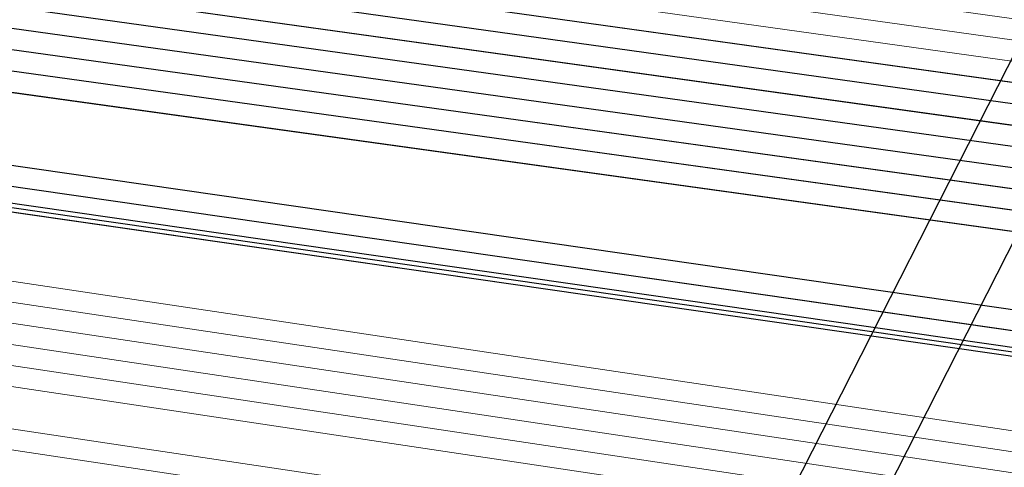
# Model space of a CAD drawing. Header units: metres. Extents: x -502 to 161, y -108 to 174.
# Tile 310 of 656: x -172.07 to -169.73, y -32.37 to -31.31. Entities that reach past the tile are written whole.
import ezdxf

# ---------------------------------------------------------------- set-up
doc = ezdxf.new("R2010")
doc.units = ezdxf.units.M
doc.header["$LTSCALE"] = 0.1
doc.linetypes.add('125', pattern=[101.6, 100.001, -1.599])
for name, color, linetype in [('BRI31-005.05-5p02-Koordinierung Lageplan 4. BA ZOB West 2022-06-15', 7, 'Continuous'), ('BRI31-005.06-5f07-Koordinierung Lageplan 4. BA ZOB Fernbusbahnh', 7, 'Continuous'), ('BRI32-005.02-5f05-Koordinierung Schemaplan 4 BA ZOB Teilbereich', 7, 'Continuous'), ('BRI32-005.03-5f06-Koordinierung Schemaplan 4 BA ZOB Teilbereich 2 Ost - Bahnhofsallee 2023-01-21', 7, 'Continuous')]:
    doc.layers.add(name, color=color, linetype=linetype)

msp = doc.modelspace()

# ---------------------------------------------------------------- linework, layer by layer
at = {"layer": 'BRI31-005.05-5p02-Koordinierung Lageplan 4. BA ZOB West 2022-06-15', "color": 7, "linetype": '125', "lineweight": 18, "transparency": 33554687}
for p, q in [((-167.4621, -26.9782), (-174.0792, -39.9901)), ((-167.2606, -27.0231), (-173.9009, -40.0807))]:
    msp.add_line(p, q, dxfattribs=at)
at = {"layer": 'BRI31-005.05-5p02-Koordinierung Lageplan 4. BA ZOB West 2022-06-15', "color": 7, "linetype": 'Continuous', "lineweight": 25, "transparency": 33554687}
for p, q in [((-167.4621, -26.9782), (-174.0792, -39.9901)), ((-167.2606, -27.0231), (-173.9009, -40.0807))]:
    msp.add_line(p, q, dxfattribs=at)
at = {"layer": 'BRI31-005.05-5p02-Koordinierung Lageplan 4. BA ZOB West 2022-06-15', "color": 7, "linetype": 'Continuous', "lineweight": 18, "transparency": 33554687}
for p, q in [((-167.4621, -26.9782), (-174.0792, -39.9901)), ((-167.2606, -27.0231), (-173.9009, -40.0807))]:
    msp.add_line(p, q, dxfattribs=at)
at = {"layer": 'BRI31-005.05-5p02-Koordinierung Lageplan 4. BA ZOB West 2022-06-15', "color": 250, "linetype": 'Continuous', "lineweight": 25, "true_color": 0x333333, "transparency": 33554687, "flags": 128}
for points in [[(-179.1357, -29.7394), (-178.2047, -29.9074), (-176.5237, -30.3244), (-174.8367, -30.8434), (-162.8247, -32.5154), (-157.1227, -33.4214), (-150.6707, -32.1644), (-150.3757, -32.1054), (-126.7397, -27.5954), (-121.8107, -26.6854), (-104.5117, -23.3154), (-93.6067, -21.1744), (-88.8337, -20.4444), (-81.6527, -19.0944), (-75.3827, -18.1294), (-69.6317, -17.1894), (-64.2647, -16.2324), (-63.2977, -15.6984), (-62.6077, -15.0894), (-62.1947, -14.8414), (-59.6597, -14.3864), (-59.3767, -14.3364), (-55.6447, -13.7064)], [(-55.6367, -13.7554), (-59.3687, -14.3854), (-59.6507, -14.4354), (-62.1767, -14.8894), (-62.5777, -15.1304), (-63.2687, -15.7394), (-64.2477, -16.2804), (-69.6237, -17.2384), (-75.3737, -18.1784), (-81.6437, -19.1434), (-88.8257, -20.4934), (-93.5977, -21.2234), (-104.5017, -23.3644), (-121.8007, -26.7344), (-126.7307, -27.6444), (-150.3667, -32.1544), (-150.6607, -32.2134), (-157.1217, -33.4724), (-162.8317, -32.5644), (-174.8437, -30.8934), (-176.5357, -30.3734), (-178.2147, -29.9564), (-179.1357, -29.7904)], [(-55.6287, -13.8044), (-59.3607, -14.4344), (-59.6427, -14.4844), (-62.1587, -14.9374), (-62.5477, -15.1714), (-63.2397, -15.7804), (-64.2307, -16.3284), (-69.6157, -17.2874), (-75.3647, -18.2274), (-81.6347, -19.1924), (-88.8177, -20.5424), (-93.5887, -21.2724), (-104.4917, -23.4134), (-121.7907, -26.7834), (-126.7217, -27.6934), (-150.3577, -32.2034), (-150.6507, -32.2624), (-157.1207, -33.5234), (-162.8387, -32.6134), (-174.8507, -30.9434), (-176.5477, -30.4224), (-178.2247, -30.0054), (-179.1357, -29.8414)], [(-55.6207, -13.8534), (-59.3527, -14.4834), (-59.6277, -14.5324), (-62.1407, -14.9854), (-62.5177, -15.2124), (-63.2107, -15.8214), (-64.2137, -16.3764), (-69.6077, -17.3364), (-75.3557, -18.2764), (-81.6257, -19.2414), (-88.8097, -20.5914), (-93.5797, -21.3214), (-104.4817, -23.4624), (-121.7807, -26.8324), (-126.7127, -27.7424), (-150.3487, -32.2524), (-150.6407, -32.3114), (-157.1197, -33.5744), (-162.8457, -32.6624), (-174.8577, -30.9934), (-176.5597, -30.4714), (-178.2347, -30.0544), (-179.1357, -29.8924)], [(-55.6127, -13.9024), (-59.3447, -14.5324), (-59.6247, -14.5824), (-62.1227, -15.0334), (-62.4877, -15.2534), (-63.1817, -15.8624), (-64.1967, -16.4244), (-69.5997, -17.3854), (-75.3467, -18.3254), (-81.6167, -19.2904), (-88.8017, -20.6404), (-93.5707, -21.3704), (-104.4717, -23.5114), (-121.7707, -26.8814), (-126.7037, -27.7914), (-150.3397, -32.3014), (-150.6307, -32.3604), (-157.1187, -33.6254), (-162.8527, -32.7114), (-174.8647, -31.0434), (-176.5717, -30.5204), (-178.2447, -30.1034), (-179.1357, -29.9434)], [(-55.6047, -13.9514), (-59.3367, -14.5814), (-62.1047, -15.0814), (-62.4577, -15.2944), (-63.1527, -15.9034), (-64.1797, -16.4724), (-69.5917, -17.4344), (-75.3377, -18.3744), (-81.6077, -19.3394), (-88.7937, -20.6894), (-93.5617, -21.4194), (-104.4617, -23.5604), (-121.7607, -26.9304), (-126.6947, -27.8404), (-150.3307, -32.3504), (-150.6207, -32.4094), (-157.1177, -33.6764), (-162.8597, -32.7604), (-174.8717, -31.0934), (-176.5837, -30.5694), (-178.2547, -30.1524), (-179.1357, -29.9944)], [(-56.5667, -14.3244), (-56.9487, -14.6244), (-57.8377, -15.3484), (-58.3257, -15.4954), (-59.9937, -15.7044), (-61.6697, -15.9144), (-63.7887, -16.4534), (-69.5837, -17.4834), (-75.3287, -18.4234), (-81.5687, -19.5644), (-84.6457, -20.1594), (-93.6297, -21.6994), (-104.3877, -23.8594), (-121.7187, -27.1554), (-122.6217, -27.3224), (-126.1537, -27.9814), (-137.6357, -30.1594), (-150.2927, -32.5534), (-151.8867, -32.8594), (-157.0417, -33.8394), (-163.2567, -32.9244), (-174.3647, -31.3244), (-178.3997, -30.6854)], [(-56.5467, -14.3734), (-56.9177, -14.6634), (-57.8137, -15.3934), (-58.3107, -15.5434), (-58.9957, -15.6304), (-59.9877, -15.7544), (-61.6607, -15.9634), (-63.7777, -16.5024), (-69.5757, -17.5324), (-75.3197, -18.4724), (-81.5597, -19.6134), (-84.6367, -20.2084), (-93.6207, -21.7484), (-104.3777, -23.9084), (-121.7097, -27.2044), (-122.6127, -27.3714), (-126.1447, -28.0304), (-137.6267, -30.2084), (-150.2837, -32.6024), (-151.8777, -32.9084), (-157.0407, -33.8904), (-163.2637, -32.9734), (-174.3717, -31.3734), (-178.4067, -30.7344)], [(-62.5057, -14.9114), (-62.7017, -15.0274), (-63.4007, -15.5204), (-64.2987, -16.1364), (-69.6477, -17.0914), (-75.4007, -18.0314), (-81.6707, -18.9964), (-88.8497, -20.3464), (-93.6247, -21.0764), (-104.5317, -23.2174), (-121.8307, -26.5874), (-126.7577, -27.4974), (-150.3937, -32.0074), (-150.6907, -32.0664), (-157.1247, -33.3194), (-162.8107, -32.4174), (-174.8227, -30.7434), (-176.4997, -30.2264), (-178.1847, -29.8094), (-179.1357, -29.6374)], [(-62.4797, -14.9544), (-62.6747, -15.0694), (-63.3727, -15.5614), (-64.2817, -16.1844), (-69.6397, -17.1404), (-75.3917, -18.0804), (-81.6617, -19.0454), (-88.8417, -20.3954), (-93.6157, -21.1254), (-104.5217, -23.2664), (-121.8207, -26.6364), (-126.7487, -27.5464), (-150.3847, -32.0564), (-150.6807, -32.1154), (-157.1237, -33.3704), (-162.8177, -32.4664), (-174.8297, -30.7934), (-176.5117, -30.2754), (-178.1947, -29.8584), (-179.1357, -29.6884)], [(-178.4137, -30.7834), (-174.3787, -31.4224), (-163.2707, -33.0224), (-157.0397, -33.9414), (-154.7687, -33.5094)]]:
    msp.add_lwpolyline(points, dxfattribs=at)
at = {"layer": 'BRI31-005.05-5p02-Koordinierung Lageplan 4. BA ZOB West 2022-06-15', "color": 7, "linetype": 'Continuous', "lineweight": 13, "transparency": 33554687, "flags": 128}
for points in [[(-61.4667, -16.5364), (-61.8967, -16.5874), (-64.8047, -17.0724), (-67.0677, -17.3534), (-81.2107, -19.8354), (-82.4137, -20.0454), (-83.9977, -20.3754), (-88.8717, -21.3944), (-93.5607, -22.0544), (-96.7847, -22.7254), (-98.7487, -23.1054), (-104.2927, -24.2564), (-104.8637, -24.3634), (-122.5617, -27.6464), (-126.0927, -28.3114), (-137.5747, -30.4814), (-151.2867, -33.0514), (-152.1117, -33.2054), (-156.9627, -34.1054), (-163.4867, -33.2114), (-174.4007, -31.5814), (-178.4277, -30.8814)], [(-61.4607, -16.5864), (-61.8897, -16.6374), (-64.7977, -17.1214), (-67.0607, -17.4024), (-81.2017, -19.8844), (-82.4047, -20.0944), (-83.9877, -20.4244), (-88.8627, -21.4434), (-93.5517, -22.1034), (-96.7747, -22.7744), (-98.7387, -23.1544), (-104.2827, -24.3054), (-104.8547, -24.4124), (-122.5527, -27.6954), (-126.0837, -28.3604), (-137.5657, -30.5304), (-151.2777, -33.1004), (-152.1027, -33.2544), (-156.9617, -34.1564), (-163.4937, -33.2604), (-174.4077, -31.6304), (-178.4347, -30.9304)], [(-178.4417, -30.9794), (-174.4147, -31.6794), (-163.5007, -33.3094), (-156.9607, -34.2074), (-152.0937, -33.3034), (-151.2687, -33.1494), (-137.5567, -30.5794), (-126.0747, -28.4094), (-122.5437, -27.7444), (-104.8457, -24.4614), (-104.2727, -24.3544), (-98.7287, -23.2034), (-96.7647, -22.8234), (-93.5427, -22.1524), (-88.8537, -21.4924), (-83.9777, -20.4734), (-82.3957, -20.1434), (-81.1927, -19.9334), (-67.0537, -17.4514), (-64.7907, -17.1704), (-61.8827, -16.6874), (-61.4547, -16.6364)], [(-61.4487, -16.6864), (-61.8757, -16.7374), (-64.7837, -17.2194), (-67.0467, -17.5004), (-81.1837, -19.9824), (-82.3867, -20.1924), (-83.9677, -20.5224), (-88.8447, -21.5414), (-93.5337, -22.2014), (-96.7547, -22.8724), (-98.7187, -23.2524), (-104.2627, -24.4034), (-104.8367, -24.5104), (-122.5347, -27.7934), (-126.0657, -28.4584), (-137.5477, -30.6284), (-151.2597, -33.1984), (-152.0847, -33.3524), (-156.9597, -34.2584), (-163.5077, -33.3584), (-174.4217, -31.7284), (-178.4487, -31.0284)], [(-178.4557, -31.0774), (-174.4287, -31.7774), (-163.5147, -33.4074), (-156.9587, -34.3094), (-152.0757, -33.4014), (-151.2507, -33.2474), (-137.5387, -30.6774), (-126.0567, -28.5074), (-122.5257, -27.8424), (-104.8277, -24.5594), (-104.2527, -24.4524), (-98.7087, -23.3014), (-96.7447, -22.9214), (-93.5247, -22.2504), (-88.8357, -21.5904), (-83.9577, -20.5714), (-82.3777, -20.2414), (-81.1747, -20.0314), (-67.0397, -17.5494), (-64.7767, -17.2684), (-61.8687, -16.7874), (-61.4427, -16.7364)], [(-178.4627, -31.1264), (-174.4357, -31.8264), (-163.5217, -33.4564), (-156.9577, -34.3604), (-152.0667, -33.4504), (-151.2417, -33.2964), (-137.5297, -30.7264), (-126.0477, -28.5564), (-122.5167, -27.8914), (-104.8187, -24.6084), (-104.2427, -24.5014), (-98.6987, -23.3504), (-96.7347, -22.9704), (-93.5157, -22.2994), (-88.8267, -21.6394), (-83.9477, -20.6204), (-82.3687, -20.2904), (-81.1657, -20.0804), (-67.0327, -17.5984), (-64.7697, -17.3174), (-61.8617, -16.8374), (-61.4367, -16.7864)], [(-96.7147, -23.0684), (-98.6787, -23.4484), (-104.2227, -24.5994), (-104.8007, -24.7064), (-122.4987, -27.9894), (-126.0287, -28.6544), (-137.5117, -30.8244), (-151.2237, -33.3944), (-152.0487, -33.5484), (-156.9557, -34.4624), (-163.5357, -33.5544), (-174.4497, -31.9244), (-178.4697, -31.1754)], [(-96.7047, -23.1184), (-98.6687, -23.4984), (-104.2127, -24.6474), (-104.7917, -24.7554), (-122.4897, -28.0384), (-126.0197, -28.7034), (-137.5027, -30.8734), (-151.2147, -33.4434), (-152.0397, -33.5974), (-156.9547, -34.5134), (-163.5427, -33.6034), (-174.4567, -31.9734), (-178.4767, -31.2244)]]:
    msp.add_lwpolyline(points, dxfattribs=at)
at = {"layer": 'BRI31-005.05-5p02-Koordinierung Lageplan 4. BA ZOB West 2022-06-15', "color": 251, "linetype": 'Continuous', "lineweight": 13, "true_color": 0x5b5b5b, "transparency": 33554687, "flags": 128}
for points in [[(-93.6507, -20.9294), (-98.8777, -21.8214), (-104.5517, -23.1194), (-121.8507, -26.4894), (-126.7757, -27.3994), (-150.4117, -31.9094), (-150.7107, -31.9684), (-157.1267, -33.2174), (-162.7967, -32.3194), (-174.8087, -30.6434), (-176.5547, -29.7624), (-176.4667, -28.8414), (-176.3907, -28.5144)], [(-93.6427, -20.9784), (-98.9147, -21.8784), (-104.5407, -23.1684), (-121.8407, -26.5384), (-126.7667, -27.4484), (-150.4027, -31.9584), (-150.7007, -32.0174), (-157.1257, -33.2684), (-162.8037, -32.3684), (-174.8157, -30.6934), (-176.6607, -29.8214), (-176.5657, -28.8254), (-176.4877, -28.4914)]]:
    msp.add_lwpolyline(points, dxfattribs=at)
at = {"layer": 'BRI31-005.05-5p02-Koordinierung Lageplan 4. BA ZOB West 2022-06-15', "color": 116, "linetype": 'Continuous', "lineweight": 13, "true_color": 0x007f3f, "transparency": 33554687, "flags": 128}
for points in [[(-126.7577, -27.4974), (-150.3927, -32.0074), (-150.6917, -32.0664), (-157.1247, -33.3194), (-162.8117, -32.4184), (-174.8387, -30.7404), (-176.6607, -29.8214), (-176.5657, -28.8254), (-176.4877, -28.4914), (-176.2937, -28.5374), (-176.3677, -28.8574), (-176.4487, -29.7034), (-174.7787, -30.5464), (-162.7817, -32.2204), (-157.1287, -33.1154), (-150.7297, -31.8704), (-150.4307, -31.8114), (-126.7937, -27.3014)], [(-126.7487, -27.5464), (-150.3837, -32.0564), (-150.6817, -32.1154), (-157.1237, -33.3704), (-162.8187, -32.4674), (-174.8447, -30.7904), (-176.7667, -29.8814), (-176.6647, -28.8094), (-176.5847, -28.4684), (-176.3907, -28.5144), (-176.4667, -28.8414), (-176.5547, -29.7614), (-174.7867, -30.5964), (-162.7887, -32.2694), (-157.1277, -33.1664), (-150.7197, -31.9194), (-150.4217, -31.8604), (-126.7847, -27.3504)]]:
    msp.add_lwpolyline(points, dxfattribs=at)
at = {"layer": 'BRI31-005.05-5p02-Koordinierung Lageplan 4. BA ZOB West 2022-06-15', "color": 114, "linetype": 'Continuous', "lineweight": 25, "true_color": 0x00994c, "transparency": 33554687, "flags": 128}
msp.add_lwpolyline([(-147.5077, -48.5404), (-149.9317, -47.5274), (-150.3717, -47.1584), (-151.4517, -44.7494), (-152.9727, -41.2184), (-153.1397, -40.7934), (-153.4967, -37.8694), (-154.1307, -34.4404), (-154.2627, -33.7494), (-154.4377, -33.5644), (-154.7687, -33.4994), (-154.8317, -33.5104), (-157.0407, -33.9304), (-163.2697, -33.0124), (-174.3777, -31.4124), (-178.4117, -30.7734)], dxfattribs=at)
at = {"layer": 'BRI31-005.05-5p02-Koordinierung Lageplan 4. BA ZOB West 2022-06-15', "color": 1, "linetype": 'Continuous', "lineweight": 25, "true_color": 0xff0000, "transparency": 33554687, "flags": 128}
msp.add_lwpolyline([(-178.4147, -30.7934), (-174.3807, -31.4324), (-163.2727, -33.0324), (-157.0397, -33.9514), (-154.8247, -33.5304), (-154.7707, -33.5194), (-154.4477, -33.5824), (-154.2807, -33.7594), (-154.1507, -34.4444), (-153.5167, -37.8734), (-153.1597, -40.7974), (-152.9907, -41.2264), (-151.4697, -44.7574), (-150.3877, -47.1704), (-149.9417, -47.5454), (-147.5157, -48.5584), (-147.0537, -48.7424), (-146.8017, -48.9034), (-146.4007, -48.9914), (-146.0877, -48.9824), (-145.5437, -48.6024), (-144.8637, -48.2134), (-142.8837, -47.8324)], dxfattribs=at)
at = {"layer": 'BRI31-005.06-5f07-Koordinierung Lageplan 4. BA ZOB Fernbusbahnh', "color": 250, "linetype": 'Continuous', "lineweight": 20, "true_color": 0x333333, "transparency": 33554687, "flags": 128}
for points in [[(-179.1357, -29.7394), (-178.2047, -29.9074), (-176.5237, -30.3244), (-174.8367, -30.8434), (-162.8247, -32.5154), (-157.1227, -33.4214), (-150.6707, -32.1644), (-150.3757, -32.1054), (-126.7397, -27.5954), (-121.8107, -26.6854), (-104.5117, -23.3154), (-93.6067, -21.1744), (-88.8337, -20.4444), (-81.6527, -19.0944), (-75.3827, -18.1294), (-69.6317, -17.1894), (-64.2647, -16.2324), (-63.2977, -15.6984), (-62.6077, -15.0894), (-62.1947, -14.8414), (-59.6597, -14.3864), (-59.3767, -14.3364), (-55.6447, -13.7064)], [(-55.6367, -13.7554), (-59.3687, -14.3854), (-59.6507, -14.4354), (-62.1767, -14.8894), (-62.5777, -15.1304), (-63.2687, -15.7394), (-64.2477, -16.2804), (-69.6237, -17.2384), (-75.3737, -18.1784), (-81.6437, -19.1434), (-88.8257, -20.4934), (-93.5977, -21.2234), (-104.5017, -23.3644), (-121.8007, -26.7344), (-126.7307, -27.6444), (-150.3667, -32.1544), (-150.6607, -32.2134), (-157.1217, -33.4724), (-162.8317, -32.5644), (-174.8437, -30.8934), (-176.5357, -30.3734), (-178.2147, -29.9564), (-179.1357, -29.7904)], [(-55.6287, -13.8044), (-59.3607, -14.4344), (-59.6427, -14.4844), (-62.1587, -14.9374), (-62.5477, -15.1714), (-63.2397, -15.7804), (-64.2307, -16.3284), (-69.6157, -17.2874), (-75.3647, -18.2274), (-81.6347, -19.1924), (-88.8177, -20.5424), (-93.5887, -21.2724), (-104.4917, -23.4134), (-121.7907, -26.7834), (-126.7217, -27.6934), (-150.3577, -32.2034), (-150.6507, -32.2624), (-157.1207, -33.5234), (-162.8387, -32.6134), (-174.8507, -30.9434), (-176.5477, -30.4224), (-178.2247, -30.0054), (-179.1357, -29.8414)], [(-55.6207, -13.8534), (-59.3527, -14.4834), (-59.6277, -14.5324), (-62.1407, -14.9854), (-62.5177, -15.2124), (-63.2107, -15.8214), (-64.2137, -16.3764), (-69.6077, -17.3364), (-75.3557, -18.2764), (-81.6257, -19.2414), (-88.8097, -20.5914), (-93.5797, -21.3214), (-104.4817, -23.4624), (-121.7807, -26.8324), (-126.7127, -27.7424), (-150.3487, -32.2524), (-150.6407, -32.3114), (-157.1197, -33.5744), (-162.8457, -32.6624), (-174.8577, -30.9934), (-176.5597, -30.4714), (-178.2347, -30.0544), (-179.1357, -29.8924)], [(-55.6127, -13.9024), (-59.3447, -14.5324), (-59.6247, -14.5824), (-62.1227, -15.0334), (-62.4877, -15.2534), (-63.1817, -15.8624), (-64.1967, -16.4244), (-69.5997, -17.3854), (-75.3467, -18.3254), (-81.6167, -19.2904), (-88.8017, -20.6404), (-93.5707, -21.3704), (-104.4717, -23.5114), (-121.7707, -26.8814), (-126.7037, -27.7914), (-150.3397, -32.3014), (-150.6307, -32.3604), (-157.1187, -33.6254), (-162.8527, -32.7114), (-174.8647, -31.0434), (-176.5717, -30.5204), (-178.2447, -30.1034), (-179.1357, -29.9434)], [(-55.6047, -13.9514), (-59.3367, -14.5814), (-62.1047, -15.0814), (-62.4577, -15.2944), (-63.1527, -15.9034), (-64.1797, -16.4724), (-69.5917, -17.4344), (-75.3377, -18.3744), (-81.6077, -19.3394), (-88.7937, -20.6894), (-93.5617, -21.4194), (-104.4617, -23.5604), (-121.7607, -26.9304), (-126.6947, -27.8404), (-150.3307, -32.3504), (-150.6207, -32.4094), (-157.1177, -33.6764), (-162.8597, -32.7604), (-174.8717, -31.0934), (-176.5837, -30.5694), (-178.2547, -30.1524), (-179.1357, -29.9944)], [(-56.5667, -14.3244), (-56.9487, -14.6244), (-57.8377, -15.3484), (-58.3257, -15.4954), (-59.9937, -15.7044), (-61.6697, -15.9144), (-63.7887, -16.4534), (-69.5837, -17.4834), (-75.3287, -18.4234), (-81.5687, -19.5644), (-84.6457, -20.1594), (-93.6297, -21.6994), (-104.3877, -23.8594), (-121.7187, -27.1554), (-122.6217, -27.3224), (-126.1537, -27.9814), (-137.6357, -30.1594), (-150.2927, -32.5534), (-151.8867, -32.8594), (-157.0417, -33.8394), (-163.2567, -32.9244), (-174.3647, -31.3244), (-178.3997, -30.6854)], [(-56.5467, -14.3734), (-56.9177, -14.6634), (-57.8137, -15.3934), (-58.3107, -15.5434), (-58.9957, -15.6304), (-59.9877, -15.7544), (-61.6607, -15.9634), (-63.7777, -16.5024), (-69.5757, -17.5324), (-75.3197, -18.4724), (-81.5597, -19.6134), (-84.6367, -20.2084), (-93.6207, -21.7484), (-104.3777, -23.9084), (-121.7097, -27.2044), (-122.6127, -27.3714), (-126.1447, -28.0304), (-137.6267, -30.2084), (-150.2837, -32.6024), (-151.8777, -32.9084), (-157.0407, -33.8904), (-163.2637, -32.9734), (-174.3717, -31.3734), (-178.4067, -30.7344)], [(-62.5057, -14.9114), (-62.7017, -15.0274), (-63.4007, -15.5204), (-64.2987, -16.1364), (-69.6477, -17.0914), (-75.4007, -18.0314), (-81.6707, -18.9964), (-88.8497, -20.3464), (-93.6247, -21.0764), (-104.5317, -23.2174), (-121.8307, -26.5874), (-126.7577, -27.4974), (-150.3937, -32.0074), (-150.6907, -32.0664), (-157.1247, -33.3194), (-162.8107, -32.4174), (-174.8227, -30.7434), (-176.4997, -30.2264), (-178.1847, -29.8094), (-179.1357, -29.6374)], [(-62.4797, -14.9544), (-62.6747, -15.0694), (-63.3727, -15.5614), (-64.2817, -16.1844), (-69.6397, -17.1404), (-75.3917, -18.0804), (-81.6617, -19.0454), (-88.8417, -20.3954), (-93.6157, -21.1254), (-104.5217, -23.2664), (-121.8207, -26.6364), (-126.7487, -27.5464), (-150.3847, -32.0564), (-150.6807, -32.1154), (-157.1237, -33.3704), (-162.8177, -32.4664), (-174.8297, -30.7934), (-176.5117, -30.2754), (-178.1947, -29.8584), (-179.1357, -29.6884)], [(-178.4137, -30.7834), (-174.3787, -31.4224), (-163.2707, -33.0224), (-157.0397, -33.9414), (-154.7687, -33.5094)]]:
    msp.add_lwpolyline(points, dxfattribs=at)
at = {"layer": 'BRI31-005.06-5f07-Koordinierung Lageplan 4. BA ZOB Fernbusbahnh', "color": 7, "linetype": 'Continuous', "lineweight": 9, "transparency": 33554687, "flags": 128}
for points in [[(-61.4667, -16.5364), (-61.8967, -16.5874), (-64.8047, -17.0724), (-67.0677, -17.3534), (-81.2107, -19.8354), (-82.4137, -20.0454), (-83.9977, -20.3754), (-88.8717, -21.3944), (-93.5607, -22.0544), (-96.7847, -22.7254), (-98.7487, -23.1054), (-104.2927, -24.2564), (-104.8637, -24.3634), (-122.5617, -27.6464), (-126.0927, -28.3114), (-137.5747, -30.4814), (-151.2867, -33.0514), (-152.1117, -33.2054), (-156.9627, -34.1054), (-163.4867, -33.2114), (-174.4007, -31.5814), (-178.4277, -30.8814)], [(-61.4607, -16.5864), (-61.8897, -16.6374), (-64.7977, -17.1214), (-67.0607, -17.4024), (-81.2017, -19.8844), (-82.4047, -20.0944), (-83.9877, -20.4244), (-88.8627, -21.4434), (-93.5517, -22.1034), (-96.7747, -22.7744), (-98.7387, -23.1544), (-104.2827, -24.3054), (-104.8547, -24.4124), (-122.5527, -27.6954), (-126.0837, -28.3604), (-137.5657, -30.5304), (-151.2777, -33.1004), (-152.1027, -33.2544), (-156.9617, -34.1564), (-163.4937, -33.2604), (-174.4077, -31.6304), (-178.4347, -30.9304)], [(-178.4417, -30.9794), (-174.4147, -31.6794), (-163.5007, -33.3094), (-156.9607, -34.2074), (-152.0937, -33.3034), (-151.2687, -33.1494), (-137.5567, -30.5794), (-126.0747, -28.4094), (-122.5437, -27.7444), (-104.8457, -24.4614), (-104.2727, -24.3544), (-98.7287, -23.2034), (-96.7647, -22.8234), (-93.5427, -22.1524), (-88.8537, -21.4924), (-83.9777, -20.4734), (-82.3957, -20.1434), (-81.1927, -19.9334), (-67.0537, -17.4514), (-64.7907, -17.1704), (-61.8827, -16.6874), (-61.4547, -16.6364)], [(-61.4487, -16.6864), (-61.8757, -16.7374), (-64.7837, -17.2194), (-67.0467, -17.5004), (-81.1837, -19.9824), (-82.3867, -20.1924), (-83.9677, -20.5224), (-88.8447, -21.5414), (-93.5337, -22.2014), (-96.7547, -22.8724), (-98.7187, -23.2524), (-104.2627, -24.4034), (-104.8367, -24.5104), (-122.5347, -27.7934), (-126.0657, -28.4584), (-137.5477, -30.6284), (-151.2597, -33.1984), (-152.0847, -33.3524), (-156.9597, -34.2584), (-163.5077, -33.3584), (-174.4217, -31.7284), (-178.4487, -31.0284)], [(-178.4557, -31.0774), (-174.4287, -31.7774), (-163.5147, -33.4074), (-156.9587, -34.3094), (-152.0757, -33.4014), (-151.2507, -33.2474), (-137.5387, -30.6774), (-126.0567, -28.5074), (-122.5257, -27.8424), (-104.8277, -24.5594), (-104.2527, -24.4524), (-98.7087, -23.3014), (-96.7447, -22.9214), (-93.5247, -22.2504), (-88.8357, -21.5904), (-83.9577, -20.5714), (-82.3777, -20.2414), (-81.1747, -20.0314), (-67.0397, -17.5494), (-64.7767, -17.2684), (-61.8687, -16.7874), (-61.4427, -16.7364)], [(-178.4627, -31.1264), (-174.4357, -31.8264), (-163.5217, -33.4564), (-156.9577, -34.3604), (-152.0667, -33.4504), (-151.2417, -33.2964), (-137.5297, -30.7264), (-126.0477, -28.5564), (-122.5167, -27.8914), (-104.8187, -24.6084), (-104.2427, -24.5014), (-98.6987, -23.3504), (-96.7347, -22.9704), (-93.5157, -22.2994), (-88.8267, -21.6394), (-83.9477, -20.6204), (-82.3687, -20.2904), (-81.1657, -20.0804), (-67.0327, -17.5984), (-64.7697, -17.3174), (-61.8617, -16.8374), (-61.4367, -16.7864)], [(-96.7147, -23.0684), (-98.6787, -23.4484), (-104.2227, -24.5994), (-104.8007, -24.7064), (-122.4987, -27.9894), (-126.0287, -28.6544), (-137.5117, -30.8244), (-151.2237, -33.3944), (-152.0487, -33.5484), (-156.9557, -34.4624), (-163.5357, -33.5544), (-174.4497, -31.9244), (-178.4697, -31.1754)], [(-96.7047, -23.1184), (-98.6687, -23.4984), (-104.2127, -24.6474), (-104.7917, -24.7554), (-122.4897, -28.0384), (-126.0197, -28.7034), (-137.5027, -30.8734), (-151.2147, -33.4434), (-152.0397, -33.5974), (-156.9547, -34.5134), (-163.5427, -33.6034), (-174.4567, -31.9734), (-178.4767, -31.2244)]]:
    msp.add_lwpolyline(points, dxfattribs=at)
at = {"layer": 'BRI31-005.06-5f07-Koordinierung Lageplan 4. BA ZOB Fernbusbahnh', "color": 114, "linetype": 'Continuous', "lineweight": 20, "true_color": 0x00994c, "transparency": 33554687, "flags": 128}
msp.add_lwpolyline([(-147.5077, -48.5404), (-149.9317, -47.5274), (-150.3717, -47.1584), (-151.4517, -44.7494), (-152.9727, -41.2184), (-153.1397, -40.7934), (-153.4967, -37.8694), (-154.1307, -34.4404), (-154.2627, -33.7494), (-154.4377, -33.5644), (-154.7687, -33.4994), (-154.8317, -33.5104), (-157.0407, -33.9304), (-163.2697, -33.0124), (-174.3777, -31.4124), (-178.4117, -30.7734)], dxfattribs=at)
at = {"layer": 'BRI31-005.06-5f07-Koordinierung Lageplan 4. BA ZOB Fernbusbahnh', "color": 1, "linetype": 'Continuous', "lineweight": 20, "true_color": 0xff0000, "transparency": 33554687, "flags": 128}
msp.add_lwpolyline([(-178.4147, -30.7934), (-174.3807, -31.4324), (-163.2727, -33.0324), (-157.0397, -33.9514), (-154.8247, -33.5304), (-154.7707, -33.5194), (-154.4477, -33.5824), (-154.2807, -33.7594), (-154.1507, -34.4444), (-153.5167, -37.8734), (-153.1597, -40.7974), (-152.9907, -41.2264), (-151.4697, -44.7574), (-150.3877, -47.1704), (-149.9417, -47.5454), (-147.5157, -48.5584), (-147.0537, -48.7424), (-146.8017, -48.9034), (-146.4007, -48.9914), (-146.0877, -48.9824), (-145.5437, -48.6024), (-144.8637, -48.2134), (-142.8837, -47.8324)], dxfattribs=at)
at = {"layer": 'BRI32-005.02-5f05-Koordinierung Schemaplan 4 BA ZOB Teilbereich', "color": 250, "linetype": 'Continuous', "lineweight": 25, "true_color": 0x333333, "transparency": 33554687, "flags": 128}
for points in [[(-179.1357, -29.7394), (-178.2047, -29.9074), (-176.5237, -30.3244), (-174.8367, -30.8434), (-162.8247, -32.5154), (-157.1227, -33.4214), (-150.6707, -32.1644), (-150.3757, -32.1054), (-126.7397, -27.5954), (-121.8107, -26.6854), (-104.5117, -23.3154), (-93.6067, -21.1744), (-88.8337, -20.4444), (-81.6527, -19.0944), (-75.3827, -18.1294), (-69.6317, -17.1894), (-64.2647, -16.2324), (-63.2977, -15.6984), (-62.6077, -15.0894), (-62.1947, -14.8414), (-59.6597, -14.3864), (-59.3767, -14.3364), (-55.6447, -13.7064)], [(-55.6367, -13.7554), (-59.3687, -14.3854), (-59.6507, -14.4354), (-62.1767, -14.8894), (-62.5777, -15.1304), (-63.2687, -15.7394), (-64.2477, -16.2804), (-69.6237, -17.2384), (-75.3737, -18.1784), (-81.6437, -19.1434), (-88.8257, -20.4934), (-93.5977, -21.2234), (-104.5017, -23.3644), (-121.8007, -26.7344), (-126.7307, -27.6444), (-150.3667, -32.1544), (-150.6607, -32.2134), (-157.1217, -33.4724), (-162.8317, -32.5644), (-174.8437, -30.8934), (-176.5357, -30.3734), (-178.2147, -29.9564), (-179.1357, -29.7904)], [(-55.6287, -13.8044), (-59.3607, -14.4344), (-59.6427, -14.4844), (-62.1587, -14.9374), (-62.5477, -15.1714), (-63.2397, -15.7804), (-64.2307, -16.3284), (-69.6157, -17.2874), (-75.3647, -18.2274), (-81.6347, -19.1924), (-88.8177, -20.5424), (-93.5887, -21.2724), (-104.4917, -23.4134), (-121.7907, -26.7834), (-126.7217, -27.6934), (-150.3577, -32.2034), (-150.6507, -32.2624), (-157.1207, -33.5234), (-162.8387, -32.6134), (-174.8507, -30.9434), (-176.5477, -30.4224), (-178.2247, -30.0054), (-179.1357, -29.8414)], [(-55.6207, -13.8534), (-59.3527, -14.4834), (-59.6277, -14.5324), (-62.1407, -14.9854), (-62.5177, -15.2124), (-63.2107, -15.8214), (-64.2137, -16.3764), (-69.6077, -17.3364), (-75.3557, -18.2764), (-81.6257, -19.2414), (-88.8097, -20.5914), (-93.5797, -21.3214), (-104.4817, -23.4624), (-121.7807, -26.8324), (-126.7127, -27.7424), (-150.3487, -32.2524), (-150.6407, -32.3114), (-157.1197, -33.5744), (-162.8457, -32.6624), (-174.8577, -30.9934), (-176.5597, -30.4714), (-178.2347, -30.0544), (-179.1357, -29.8924)], [(-55.6127, -13.9024), (-59.3447, -14.5324), (-59.6247, -14.5824), (-62.1227, -15.0334), (-62.4877, -15.2534), (-63.1817, -15.8624), (-64.1967, -16.4244), (-69.5997, -17.3854), (-75.3467, -18.3254), (-81.6167, -19.2904), (-88.8017, -20.6404), (-93.5707, -21.3704), (-104.4717, -23.5114), (-121.7707, -26.8814), (-126.7037, -27.7914), (-150.3397, -32.3014), (-150.6307, -32.3604), (-157.1187, -33.6254), (-162.8527, -32.7114), (-174.8647, -31.0434), (-176.5717, -30.5204), (-178.2447, -30.1034), (-179.1357, -29.9434)], [(-55.6047, -13.9514), (-59.3367, -14.5814), (-62.1047, -15.0814), (-62.4577, -15.2944), (-63.1527, -15.9034), (-64.1797, -16.4724), (-69.5917, -17.4344), (-75.3377, -18.3744), (-81.6077, -19.3394), (-88.7937, -20.6894), (-93.5617, -21.4194), (-104.4617, -23.5604), (-121.7607, -26.9304), (-126.6947, -27.8404), (-150.3307, -32.3504), (-150.6207, -32.4094), (-157.1177, -33.6764), (-162.8597, -32.7604), (-174.8717, -31.0934), (-176.5837, -30.5694), (-178.2547, -30.1524), (-179.1357, -29.9944)], [(-56.5667, -14.3244), (-56.9487, -14.6244), (-57.8377, -15.3484), (-58.3257, -15.4954), (-59.9937, -15.7044), (-61.6697, -15.9144), (-63.7887, -16.4534), (-69.5837, -17.4834), (-75.3287, -18.4234), (-81.5687, -19.5644), (-84.6457, -20.1594), (-93.6297, -21.6994), (-104.3877, -23.8594), (-121.7187, -27.1554), (-122.6217, -27.3224), (-126.1537, -27.9814), (-137.6357, -30.1594), (-150.2927, -32.5534), (-151.8867, -32.8594), (-157.0417, -33.8394), (-163.2567, -32.9244), (-174.3647, -31.3244), (-178.3997, -30.6854)], [(-56.5467, -14.3734), (-56.9177, -14.6634), (-57.8137, -15.3934), (-58.3107, -15.5434), (-58.9957, -15.6304), (-59.9877, -15.7544), (-61.6607, -15.9634), (-63.7777, -16.5024), (-69.5757, -17.5324), (-75.3197, -18.4724), (-81.5597, -19.6134), (-84.6367, -20.2084), (-93.6207, -21.7484), (-104.3777, -23.9084), (-121.7097, -27.2044), (-122.6127, -27.3714), (-126.1447, -28.0304), (-137.6267, -30.2084), (-150.2837, -32.6024), (-151.8777, -32.9084), (-157.0407, -33.8904), (-163.2637, -32.9734), (-174.3717, -31.3734), (-178.4067, -30.7344)]]:
    msp.add_lwpolyline(points, dxfattribs=at)
at = {"layer": 'BRI32-005.02-5f05-Koordinierung Schemaplan 4 BA ZOB Teilbereich', "color": 251, "linetype": 'Continuous', "lineweight": 13, "true_color": 0x5b5b5b, "transparency": 33554687, "flags": 128}
for points in [[(-93.6507, -20.9294), (-98.8777, -21.8214), (-104.5517, -23.1194), (-121.8507, -26.4894), (-126.7757, -27.3994), (-150.4117, -31.9094), (-150.7107, -31.9684), (-157.1267, -33.2174), (-162.7967, -32.3194), (-174.8087, -30.6434), (-176.5547, -29.7624), (-176.4667, -28.8414), (-176.3907, -28.5144)], [(-93.6427, -20.9784), (-98.9147, -21.8784), (-104.5407, -23.1684), (-121.8407, -26.5384), (-126.7667, -27.4484), (-150.4027, -31.9584), (-150.7007, -32.0174), (-157.1257, -33.2684), (-162.8037, -32.3684), (-174.8157, -30.6934), (-176.6607, -29.8214), (-176.5657, -28.8254), (-176.4877, -28.4914)]]:
    msp.add_lwpolyline(points, dxfattribs=at)
at = {"layer": 'BRI32-005.02-5f05-Koordinierung Schemaplan 4 BA ZOB Teilbereich', "color": 7, "linetype": 'Continuous', "lineweight": 13, "transparency": 33554687, "flags": 128}
for points in [[(-96.7147, -23.0684), (-98.6787, -23.4484), (-104.2227, -24.5994), (-104.8007, -24.7064), (-122.4987, -27.9894), (-126.0287, -28.6544), (-137.5117, -30.8244), (-151.2237, -33.3944), (-152.0487, -33.5484), (-156.9557, -34.4624), (-163.5357, -33.5544), (-174.4497, -31.9244), (-178.4697, -31.1754)], [(-96.7047, -23.1184), (-98.6687, -23.4984), (-104.2127, -24.6474), (-104.7917, -24.7554), (-122.4897, -28.0384), (-126.0197, -28.7034), (-137.5027, -30.8734), (-151.2147, -33.4434), (-152.0397, -33.5974), (-156.9547, -34.5134), (-163.5427, -33.6034), (-174.4567, -31.9734), (-178.4767, -31.2244)]]:
    msp.add_lwpolyline(points, dxfattribs=at)
at = {"layer": 'BRI32-005.02-5f05-Koordinierung Schemaplan 4 BA ZOB Teilbereich', "color": 116, "linetype": 'Continuous', "lineweight": 13, "true_color": 0x007f3f, "transparency": 33554687, "flags": 128}
for points in [[(-126.7577, -27.4974), (-150.3927, -32.0074), (-150.6917, -32.0664), (-157.1247, -33.3194), (-162.8117, -32.4184), (-174.8387, -30.7404), (-176.6607, -29.8214), (-176.5657, -28.8254), (-176.4877, -28.4914), (-176.2937, -28.5374), (-176.3677, -28.8574), (-176.4487, -29.7034), (-174.7787, -30.5464), (-162.7817, -32.2204), (-157.1287, -33.1154), (-150.7297, -31.8704), (-150.4307, -31.8114), (-126.7937, -27.3014)], [(-126.7487, -27.5464), (-150.3837, -32.0564), (-150.6817, -32.1154), (-157.1237, -33.3704), (-162.8187, -32.4674), (-174.8447, -30.7904), (-176.7667, -29.8814), (-176.6647, -28.8094), (-176.5847, -28.4684), (-176.3907, -28.5144), (-176.4667, -28.8414), (-176.5547, -29.7614), (-174.7867, -30.5964), (-162.7887, -32.2694), (-157.1277, -33.1664), (-150.7197, -31.9194), (-150.4217, -31.8604), (-126.7847, -27.3504)]]:
    msp.add_lwpolyline(points, dxfattribs=at)
at = {"layer": 'BRI32-005.03-5f06-Koordinierung Schemaplan 4 BA ZOB Teilbereich 2 Ost - Bahnhofsallee 2023-01-21', "color": 250, "linetype": 'Continuous', "lineweight": 20, "true_color": 0x333333, "transparency": 33554687, "flags": 128}
for points in [[(-179.1357, -29.7394), (-178.2047, -29.9074), (-176.5237, -30.3244), (-174.8367, -30.8434), (-162.8247, -32.5154), (-157.1227, -33.4214), (-150.6707, -32.1644), (-150.3757, -32.1054), (-126.7397, -27.5954), (-121.8107, -26.6854), (-104.5117, -23.3154), (-93.6067, -21.1744), (-88.8337, -20.4444), (-81.6527, -19.0944), (-75.3827, -18.1294), (-69.6317, -17.1894), (-64.2647, -16.2324), (-63.2977, -15.6984), (-62.6077, -15.0894), (-62.1947, -14.8414), (-59.6597, -14.3864), (-59.3767, -14.3364), (-55.6447, -13.7064)], [(-55.6367, -13.7554), (-59.3687, -14.3854), (-59.6507, -14.4354), (-62.1767, -14.8894), (-62.5777, -15.1304), (-63.2687, -15.7394), (-64.2477, -16.2804), (-69.6237, -17.2384), (-75.3737, -18.1784), (-81.6437, -19.1434), (-88.8257, -20.4934), (-93.5977, -21.2234), (-104.5017, -23.3644), (-121.8007, -26.7344), (-126.7307, -27.6444), (-150.3667, -32.1544), (-150.6607, -32.2134), (-157.1217, -33.4724), (-162.8317, -32.5644), (-174.8437, -30.8934), (-176.5357, -30.3734), (-178.2147, -29.9564), (-179.1357, -29.7904)], [(-55.6287, -13.8044), (-59.3607, -14.4344), (-59.6427, -14.4844), (-62.1587, -14.9374), (-62.5477, -15.1714), (-63.2397, -15.7804), (-64.2307, -16.3284), (-69.6157, -17.2874), (-75.3647, -18.2274), (-81.6347, -19.1924), (-88.8177, -20.5424), (-93.5887, -21.2724), (-104.4917, -23.4134), (-121.7907, -26.7834), (-126.7217, -27.6934), (-150.3577, -32.2034), (-150.6507, -32.2624), (-157.1207, -33.5234), (-162.8387, -32.6134), (-174.8507, -30.9434), (-176.5477, -30.4224), (-178.2247, -30.0054), (-179.1357, -29.8414)], [(-55.6207, -13.8534), (-59.3527, -14.4834), (-59.6277, -14.5324), (-62.1407, -14.9854), (-62.5177, -15.2124), (-63.2107, -15.8214), (-64.2137, -16.3764), (-69.6077, -17.3364), (-75.3557, -18.2764), (-81.6257, -19.2414), (-88.8097, -20.5914), (-93.5797, -21.3214), (-104.4817, -23.4624), (-121.7807, -26.8324), (-126.7127, -27.7424), (-150.3487, -32.2524), (-150.6407, -32.3114), (-157.1197, -33.5744), (-162.8457, -32.6624), (-174.8577, -30.9934), (-176.5597, -30.4714), (-178.2347, -30.0544), (-179.1357, -29.8924)], [(-55.6127, -13.9024), (-59.3447, -14.5324), (-59.6247, -14.5824), (-62.1227, -15.0334), (-62.4877, -15.2534), (-63.1817, -15.8624), (-64.1967, -16.4244), (-69.5997, -17.3854), (-75.3467, -18.3254), (-81.6167, -19.2904), (-88.8017, -20.6404), (-93.5707, -21.3704), (-104.4717, -23.5114), (-121.7707, -26.8814), (-126.7037, -27.7914), (-150.3397, -32.3014), (-150.6307, -32.3604), (-157.1187, -33.6254), (-162.8527, -32.7114), (-174.8647, -31.0434), (-176.5717, -30.5204), (-178.2447, -30.1034), (-179.1357, -29.9434)], [(-55.6047, -13.9514), (-59.3367, -14.5814), (-62.1047, -15.0814), (-62.4577, -15.2944), (-63.1527, -15.9034), (-64.1797, -16.4724), (-69.5917, -17.4344), (-75.3377, -18.3744), (-81.6077, -19.3394), (-88.7937, -20.6894), (-93.5617, -21.4194), (-104.4617, -23.5604), (-121.7607, -26.9304), (-126.6947, -27.8404), (-150.3307, -32.3504), (-150.6207, -32.4094), (-157.1177, -33.6764), (-162.8597, -32.7604), (-174.8717, -31.0934), (-176.5837, -30.5694), (-178.2547, -30.1524), (-179.1357, -29.9944)], [(-56.5667, -14.3244), (-56.9487, -14.6244), (-57.8377, -15.3484), (-58.3257, -15.4954), (-59.9937, -15.7044), (-61.6697, -15.9144), (-63.7887, -16.4534), (-69.5837, -17.4834), (-75.3287, -18.4234), (-81.5687, -19.5644), (-84.6457, -20.1594), (-93.6297, -21.6994), (-104.3877, -23.8594), (-121.7187, -27.1554), (-122.6217, -27.3224), (-126.1537, -27.9814), (-137.6357, -30.1594), (-150.2927, -32.5534), (-151.8867, -32.8594), (-157.0417, -33.8394), (-163.2567, -32.9244), (-174.3647, -31.3244), (-178.3997, -30.6854)], [(-56.5467, -14.3734), (-56.9177, -14.6634), (-57.8137, -15.3934), (-58.3107, -15.5434), (-58.9957, -15.6304), (-59.9877, -15.7544), (-61.6607, -15.9634), (-63.7777, -16.5024), (-69.5757, -17.5324), (-75.3197, -18.4724), (-81.5597, -19.6134), (-84.6367, -20.2084), (-93.6207, -21.7484), (-104.3777, -23.9084), (-121.7097, -27.2044), (-122.6127, -27.3714), (-126.1447, -28.0304), (-137.6267, -30.2084), (-150.2837, -32.6024), (-151.8777, -32.9084), (-157.0407, -33.8904), (-163.2637, -32.9734), (-174.3717, -31.3734), (-178.4067, -30.7344)], [(-62.5057, -14.9114), (-62.7017, -15.0274), (-63.4007, -15.5204), (-64.2987, -16.1364), (-69.6477, -17.0914), (-75.4007, -18.0314), (-81.6707, -18.9964), (-88.8497, -20.3464), (-93.6247, -21.0764), (-104.5317, -23.2174), (-121.8307, -26.5874), (-126.7577, -27.4974), (-150.3937, -32.0074), (-150.6907, -32.0664), (-157.1247, -33.3194), (-162.8107, -32.4174), (-174.8227, -30.7434), (-176.4997, -30.2264), (-178.1847, -29.8094), (-179.1357, -29.6374)], [(-62.4797, -14.9544), (-62.6747, -15.0694), (-63.3727, -15.5614), (-64.2817, -16.1844), (-69.6397, -17.1404), (-75.3917, -18.0804), (-81.6617, -19.0454), (-88.8417, -20.3954), (-93.6157, -21.1254), (-104.5217, -23.2664), (-121.8207, -26.6364), (-126.7487, -27.5464), (-150.3847, -32.0564), (-150.6807, -32.1154), (-157.1237, -33.3704), (-162.8177, -32.4664), (-174.8297, -30.7934), (-176.5117, -30.2754), (-178.1947, -29.8584), (-179.1357, -29.6884)]]:
    msp.add_lwpolyline(points, dxfattribs=at)
at = {"layer": 'BRI32-005.03-5f06-Koordinierung Schemaplan 4 BA ZOB Teilbereich 2 Ost - Bahnhofsallee 2023-01-21', "color": 7, "linetype": 'Continuous', "lineweight": 9, "transparency": 33554687, "flags": 128}
for points in [[(-61.4667, -16.5364), (-61.8967, -16.5874), (-64.8047, -17.0724), (-67.0677, -17.3534), (-81.2107, -19.8354), (-82.4137, -20.0454), (-83.9977, -20.3754), (-88.8717, -21.3944), (-93.5607, -22.0544), (-96.7847, -22.7254), (-98.7487, -23.1054), (-104.2927, -24.2564), (-104.8637, -24.3634), (-122.5617, -27.6464), (-126.0927, -28.3114), (-137.5747, -30.4814), (-151.2867, -33.0514), (-152.1117, -33.2054), (-156.9627, -34.1054), (-163.4867, -33.2114), (-174.4007, -31.5814), (-178.4277, -30.8814)], [(-61.4607, -16.5864), (-61.8897, -16.6374), (-64.7977, -17.1214), (-67.0607, -17.4024), (-81.2017, -19.8844), (-82.4047, -20.0944), (-83.9877, -20.4244), (-88.8627, -21.4434), (-93.5517, -22.1034), (-96.7747, -22.7744), (-98.7387, -23.1544), (-104.2827, -24.3054), (-104.8547, -24.4124), (-122.5527, -27.6954), (-126.0837, -28.3604), (-137.5657, -30.5304), (-151.2777, -33.1004), (-152.1027, -33.2544), (-156.9617, -34.1564), (-163.4937, -33.2604), (-174.4077, -31.6304), (-178.4347, -30.9304)], [(-178.4417, -30.9794), (-174.4147, -31.6794), (-163.5007, -33.3094), (-156.9607, -34.2074), (-152.0937, -33.3034), (-151.2687, -33.1494), (-137.5567, -30.5794), (-126.0747, -28.4094), (-122.5437, -27.7444), (-104.8457, -24.4614), (-104.2727, -24.3544), (-98.7287, -23.2034), (-96.7647, -22.8234), (-93.5427, -22.1524), (-88.8537, -21.4924), (-83.9777, -20.4734), (-82.3957, -20.1434), (-81.1927, -19.9334), (-67.0537, -17.4514), (-64.7907, -17.1704), (-61.8827, -16.6874), (-61.4547, -16.6364)], [(-61.4487, -16.6864), (-61.8757, -16.7374), (-64.7837, -17.2194), (-67.0467, -17.5004), (-81.1837, -19.9824), (-82.3867, -20.1924), (-83.9677, -20.5224), (-88.8447, -21.5414), (-93.5337, -22.2014), (-96.7547, -22.8724), (-98.7187, -23.2524), (-104.2627, -24.4034), (-104.8367, -24.5104), (-122.5347, -27.7934), (-126.0657, -28.4584), (-137.5477, -30.6284), (-151.2597, -33.1984), (-152.0847, -33.3524), (-156.9597, -34.2584), (-163.5077, -33.3584), (-174.4217, -31.7284), (-178.4487, -31.0284)], [(-178.4557, -31.0774), (-174.4287, -31.7774), (-163.5147, -33.4074), (-156.9587, -34.3094), (-152.0757, -33.4014), (-151.2507, -33.2474), (-137.5387, -30.6774), (-126.0567, -28.5074), (-122.5257, -27.8424), (-104.8277, -24.5594), (-104.2527, -24.4524), (-98.7087, -23.3014), (-96.7447, -22.9214), (-93.5247, -22.2504), (-88.8357, -21.5904), (-83.9577, -20.5714), (-82.3777, -20.2414), (-81.1747, -20.0314), (-67.0397, -17.5494), (-64.7767, -17.2684), (-61.8687, -16.7874), (-61.4427, -16.7364)], [(-178.4627, -31.1264), (-174.4357, -31.8264), (-163.5217, -33.4564), (-156.9577, -34.3604), (-152.0667, -33.4504), (-151.2417, -33.2964), (-137.5297, -30.7264), (-126.0477, -28.5564), (-122.5167, -27.8914), (-104.8187, -24.6084), (-104.2427, -24.5014), (-98.6987, -23.3504), (-96.7347, -22.9704), (-93.5157, -22.2994), (-88.8267, -21.6394), (-83.9477, -20.6204), (-82.3687, -20.2904), (-81.1657, -20.0804), (-67.0327, -17.5984), (-64.7697, -17.3174), (-61.8617, -16.8374), (-61.4367, -16.7864)], [(-96.7147, -23.0684), (-98.6787, -23.4484), (-104.2227, -24.5994), (-104.8007, -24.7064), (-122.4987, -27.9894), (-126.0287, -28.6544), (-137.5117, -30.8244), (-151.2237, -33.3944), (-152.0487, -33.5484), (-156.9557, -34.4624), (-163.5357, -33.5544), (-174.4497, -31.9244), (-178.4697, -31.1754)], [(-96.7047, -23.1184), (-98.6687, -23.4984), (-104.2127, -24.6474), (-104.7917, -24.7554), (-122.4897, -28.0384), (-126.0197, -28.7034), (-137.5027, -30.8734), (-151.2147, -33.4434), (-152.0397, -33.5974), (-156.9547, -34.5134), (-163.5427, -33.6034), (-174.4567, -31.9734), (-178.4767, -31.2244)]]:
    msp.add_lwpolyline(points, dxfattribs=at)
at = {"layer": 'BRI32-005.03-5f06-Koordinierung Schemaplan 4 BA ZOB Teilbereich 2 Ost - Bahnhofsallee 2023-01-21', "color": 251, "linetype": 'Continuous', "lineweight": 9, "true_color": 0x5b5b5b, "transparency": 33554687, "flags": 128}
for points in [[(-93.6507, -20.9294), (-98.8777, -21.8214), (-104.5517, -23.1194), (-121.8507, -26.4894), (-126.7757, -27.3994), (-150.4117, -31.9094), (-150.7107, -31.9684), (-157.1267, -33.2174), (-162.7967, -32.3194), (-174.8087, -30.6434), (-176.5547, -29.7624), (-176.4667, -28.8414), (-176.3907, -28.5144)], [(-93.6427, -20.9784), (-98.9147, -21.8784), (-104.5407, -23.1684), (-121.8407, -26.5384), (-126.7667, -27.4484), (-150.4027, -31.9584), (-150.7007, -32.0174), (-157.1257, -33.2684), (-162.8037, -32.3684), (-174.8157, -30.6934), (-176.6607, -29.8214), (-176.5657, -28.8254), (-176.4877, -28.4914)]]:
    msp.add_lwpolyline(points, dxfattribs=at)
at = {"layer": 'BRI32-005.03-5f06-Koordinierung Schemaplan 4 BA ZOB Teilbereich 2 Ost - Bahnhofsallee 2023-01-21', "color": 116, "linetype": 'Continuous', "lineweight": 9, "true_color": 0x007f3f, "transparency": 33554687, "flags": 128}
for points in [[(-126.7577, -27.4974), (-150.3927, -32.0074), (-150.6917, -32.0664), (-157.1247, -33.3194), (-162.8117, -32.4184), (-174.8387, -30.7404), (-176.6607, -29.8214), (-176.5657, -28.8254), (-176.4877, -28.4914), (-176.2937, -28.5374), (-176.3677, -28.8574), (-176.4487, -29.7034), (-174.7787, -30.5464), (-162.7817, -32.2204), (-157.1287, -33.1154), (-150.7297, -31.8704), (-150.4307, -31.8114), (-126.7937, -27.3014)], [(-126.7487, -27.5464), (-150.3837, -32.0564), (-150.6817, -32.1154), (-157.1237, -33.3704), (-162.8187, -32.4674), (-174.8447, -30.7904), (-176.7667, -29.8814), (-176.6647, -28.8094), (-176.5847, -28.4684), (-176.3907, -28.5144), (-176.4667, -28.8414), (-176.5547, -29.7614), (-174.7867, -30.5964), (-162.7887, -32.2694), (-157.1277, -33.1664), (-150.7197, -31.9194), (-150.4217, -31.8604), (-126.7847, -27.3504)]]:
    msp.add_lwpolyline(points, dxfattribs=at)

doc.saveas('drawing.dxf')
